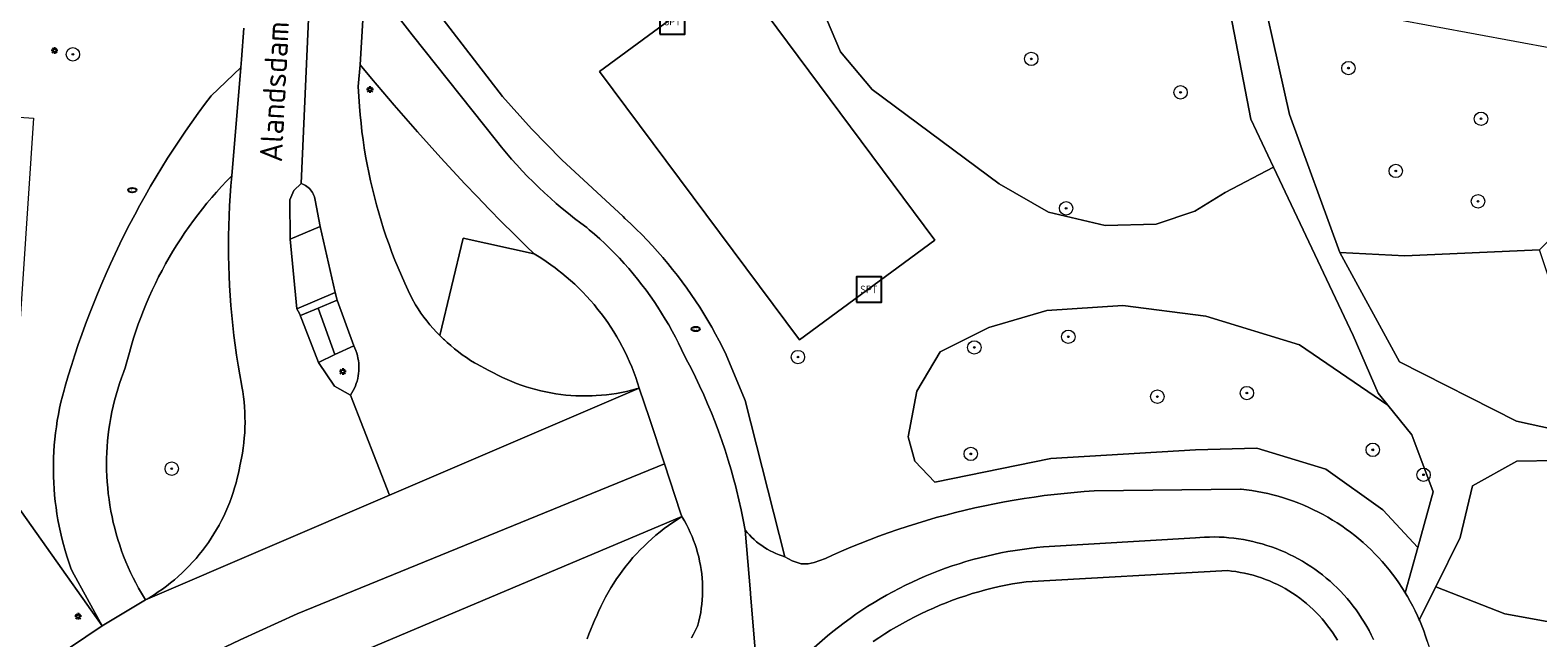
# Model space of a CAD drawing. Header units: metres. Extents: x 152610 to 160096, y 456114 to 462495.
# Tile 629 of 938: x 158822 to 158912, y 460414 to 460450. Entities that reach past the tile are written whole.
import ezdxf
from ezdxf.enums import TextEntityAlignment as Align

# ---------------------------------------------------------------- set-up
doc = ezdxf.new("R2010")
doc.units = ezdxf.units.M
doc.header["$LTSCALE"] = 0.5
doc.layers.get('0').update_dxf_attribs({"linetype": 'CONTINUOUS'})
for name, color, linetype, lineweight in [('B-PV-GR-BEPLANTING_CULTUUR_BOSPLANTSOEN-GV', 251, 'CONTINUOUS', 18), ('B-PV-GR-BOOM-S', 251, 'CONTINUOUS', 25), ('B-PV-IE-MEUBILAIR-S', 251, 'CONTINUOUS', 25), ('B-PV-IE-MEUBILAIR_WEGMEUBILAIR-S', 251, 'CONTINUOUS', 25), ('B-PV-OG-TERREIN_BEGROEID-GV', 251, 'CONTINUOUS', 18), ('B-PV-OG-TOPOGRAFIE-T18', 1, 'CONTINUOUS', 18), ('B-PV-VH-GESLOTENVERHARDING_ASFALT-GV', 251, 'CONTINUOUS', 18), ('B-PV-VH-OPENVERHARDING_BETONSTRAATSTEEN-GV', 251, 'CONTINUOUS', 18), ('B-PV-VH-OPENVERHARDING_STRAATBAKSTEEN-GV', 251, 'CONTINUOUS', 18), ('B-PV-VH-OPENVERHARDING_TEGEL-GV', 251, 'CONTINUOUS', 18)]:
    doc.layers.add(name, color=color, linetype=linetype, lineweight=lineweight)
doc.styles.add('NLCS-ISO', font='NLCS-ISO.ttf')
doc.styles.add('NLCS-ISO-M750-T18', font='NLCS-ISO.ttf', dxfattribs={"height": 1.35})

# ---------------------------------------------------------------- blocks, each defined once
blk = doc.blocks.new('SIE-MEUBILAIR_PAAL_LICHTMAST-SO')
for points in [[(-0.62, 0), (-1, 0)], [(-0.71, 0.71), (-0.44, 0.44)], [(0, 1), (0, 0.62)], [(0.44, 0.44), (0.71, 0.71)], [(1, 0), (0.62, 0)], [(-0.71, -0.71), (-0.44, -0.44)], [(0, -0.62), (0, -1)], [(0.44, -0.44), (0.71, -0.71)]]:
    blk.add_lwpolyline(points)
blk.add_circle((0, 0), 0.5)
blk = doc.blocks.new('SIE-MEUBILAIR_PUT_RIOOLPUT-SO')
blk.add_ellipse((0, 0), major_axis=(1.25, 0), ratio=0.54)
at = {"style": 'NLCS-ISO'}
blk.add_text('ri', height=0.75, dxfattribs=at).set_placement((-0.04, 0.07), align=Align.MIDDLE_CENTER)
blk = doc.blocks.new('SIE-WEG_SPEELTOESTEL-SO')
at = {"flags": 128}
blk.add_lwpolyline([(-3.75, -3.75), (3.75, -3.75), (3.75, 3.75), (-3.75, 3.75)], close=True, dxfattribs=at)
at = {"style": 'NLCS-ISO'}
blk.add_text('SPT', height=2.25, dxfattribs=at).set_placement((0, 0), align=Align.MIDDLE_CENTER)
blk = doc.blocks.new('SGR-BOOM_GBKN-SO')
at = {"linetype": 'ByBlock', "lineweight": 18}
h = blk.add_hatch(color=0, dxfattribs=at)
h.dxf.hatch_style = 1
edge = h.paths.add_edge_path()
edge.add_arc((0, 0), 0.25, 0, 360)
at = {"color": 0, "linetype": 'ByBlock', "lineweight": 18}
for radius in [2, 0.25]:
    blk.add_circle((0, 0), radius, dxfattribs=at)
at = {"color": 0, "linetype": 'ByBlock', "lineweight": 18, "style": 'NLCS-ISO'}
blk.add_attdef('SOORT', (2.5, 0), '', height=1.5, dxfattribs=at)

msp = doc.modelspace()

# ---------------------------------------------------------------- linework, layer by layer
at = {"layer": 'B-PV-GR-BEPLANTING_CULTUUR_BOSPLANTSOEN-GV', "flags": 128}
for points in [[(158893.657, 460469.104), (158892.626, 460475.768), (158870.984, 460465.836), (158869.613, 460465.207), (158868.226, 460464.615), (158868.874, 460460.311), (158869.218, 460456.791), (158868.983, 460454.171), (158869.292, 460451.648), (158870.408, 460449.022), (158872.295, 460446.781), (158879.876, 460441.141), (158882.813, 460439.453), (158886.205, 460438.66), (158889.257, 460438.735), (158891.563, 460439.52), (158893.373, 460440.638), (158896.261, 460442.138), (158894.907, 460445.004), (158892.917, 460455.331), (158893.274, 460462.412), (158893.536, 460465.669)], [(158892.223, 460433.247), (158887.252, 460433.898), (158882.716, 460433.597), (158879.257, 460432.585), (158876.361, 460431.121), (158874.964, 460428.785), (158874.453, 460426.059), (158874.834, 460424.601), (158876.047, 460423.345), (158882.955, 460424.769), (158891.588, 460425.292), (158895.254, 460425.382), (158899.373, 460424.123), (158902.774, 460421.697), (158904.866, 460419.455), (158905.785, 460422.778), (158904.514, 460426.179), (158903.086, 460427.945), (158897.798, 460431.54)], [(158935.705, 460424.296), (158924.985, 460424.853), (158910.785, 460424.617), (158908.125, 460423.135), (158907.403, 460420.048), (158905.938, 460417.121), (158910.065, 460415.495), (158917.092, 460414.237), (158925.237, 460414.376), (158939.309, 460414.113), (158945.797, 460414.728), (158950.785, 460415.536), (158955.551, 460421.214), (158949.317, 460423.957)]]:
    msp.add_lwpolyline(points, close=True, dxfattribs=at)
for points in [[(158894.924, 460455.514), (158897.208, 460445.284), (158900.202, 460437.042), (158904.085, 460436.851), (158912.132, 460437.204), (158917.748, 460442.887), (158925.006, 460442.946), (158932.185, 460441.697), (158941.075, 460441.116), (158953.999, 460437.892), (158959.209, 460430.975), (158961.613, 460431.395), (158964.589, 460432.905), (158967.098, 460434.795), (158969.351, 460437.152), (158971.363, 460439.363), (158972.1, 460440.231), (158972.89, 460445.15), (158977.136, 460468.556)], [(158918.863, 460450.366), (158918.45, 460448.206), (158915.402, 460448.767), (158898.821, 460451.815)]]:
    msp.add_lwpolyline(points, dxfattribs=at)
at = {"layer": 'B-PV-OG-TERREIN_BEGROEID-GV', "flags": 128}
for points in [[(158844.144, 460454.275), (158850.241, 460446.351), (158851.969, 460444.431), (158853.776, 460442.587), (158857.432, 460439.191), (158857.543, 460439.089), (158857.882, 460438.773), (158858.216, 460438.451), (158858.543, 460438.123), (158858.865, 460437.79), (158859.182, 460437.451), (158859.492, 460437.107), (158859.796, 460436.757), (158860.095, 460436.403), (158860.387, 460436.043), (158860.673, 460435.678), (158860.952, 460435.308), (158861.225, 460434.934), (158861.492, 460434.555), (158861.752, 460434.171), (158862.005, 460433.783), (158862.252, 460433.391), (158862.492, 460432.994), (158862.725, 460432.593), (158862.951, 460432.188), (158863.169, 460431.78), (158863.381, 460431.368), (158863.586, 460430.952), (158864.718, 460428.228), (158867.079, 460418.906), (158867.526, 460418.66), (158868.069, 460418.486), (158868.483, 460418.486), (158868.831, 460418.573), (158869.511, 460418.809), (158869.921, 460418.995), (158870.469, 460419.236), (158871.021, 460419.47), (158871.575, 460419.697), (158872.133, 460419.916), (158872.693, 460420.127), (158873.256, 460420.331), (158873.822, 460420.528), (158874.39, 460420.717), (158874.961, 460420.898), (158875.534, 460421.072), (158876.109, 460421.238), (158876.687, 460421.396), (158877.267, 460421.547), (158877.848, 460421.69), (158878.432, 460421.825), (158879.017, 460421.952), (158879.604, 460422.071), (158880.192, 460422.183), (158880.782, 460422.287), (158881.373, 460422.382), (158881.966, 460422.47), (158882.559, 460422.55), (158883.154, 460422.622), (158883.749, 460422.687), (158884.345, 460422.743), (158884.942, 460422.791), (158885.54, 460422.831), (158894.288, 460422.939), (158894.314, 460422.936), (158894.635, 460422.899), (158894.955, 460422.855), (158895.274, 460422.802), (158895.591, 460422.741), (158895.907, 460422.673), (158896.221, 460422.597), (158896.532, 460422.512), (158896.842, 460422.421), (158897.15, 460422.321), (158897.455, 460422.214), (158897.757, 460422.1), (158898.056, 460421.978), (158898.352, 460421.849), (158898.645, 460421.712), (158898.934, 460421.569), (158899.22, 460421.418), (158899.501, 460421.26), (158899.779, 460421.095), (158900.053, 460420.923), (158900.322, 460420.745), (158900.587, 460420.56), (158900.847, 460420.368), (158901.103, 460420.17), (158901.353, 460419.966), (158901.598, 460419.756), (158901.838, 460419.54), (158902.073, 460419.318), (158902.302, 460419.09), (158902.525, 460418.856), (158902.742, 460418.617), (158902.954, 460418.373), (158903.159, 460418.124), (158903.358, 460417.869), (158903.551, 460417.61), (158903.737, 460417.346), (158903.917, 460417.077), (158904.089, 460416.804), (158904.119, 460416.758), (158904.866, 460419.455), (158902.774, 460421.697), (158899.373, 460424.123), (158895.254, 460425.382), (158891.588, 460425.292), (158882.955, 460424.769), (158876.047, 460423.345), (158874.834, 460424.601), (158874.453, 460426.059), (158874.964, 460428.785), (158876.361, 460431.121), (158879.257, 460432.585), (158882.716, 460433.597), (158887.252, 460433.898), (158892.223, 460433.247), (158897.798, 460431.54), (158903.086, 460427.945), (158902.508, 460428.66), (158901.002, 460432.1), (158896.261, 460442.138), (158893.373, 460440.638), (158891.563, 460439.52), (158889.257, 460438.735), (158886.205, 460438.66), (158882.813, 460439.453), (158879.876, 460441.141), (158872.295, 460446.781), (158870.408, 460449.022), (158869.292, 460451.648)], [(158819.666, 460424.171), (158826.33, 460414.78), (158824.542, 460418.044), (158824.474, 460418.227), (158824.35, 460418.578), (158824.234, 460418.932), (158824.125, 460419.288), (158824.024, 460419.647), (158823.93, 460420.007), (158823.845, 460420.37), (158823.767, 460420.734), (158823.697, 460421.1), (158823.635, 460421.468), (158823.581, 460421.836), (158823.534, 460422.206), (158823.496, 460422.576), (158823.466, 460422.948), (158823.443, 460423.319), (158823.429, 460423.692), (158823.422, 460424.064), (158823.424, 460424.437), (158823.433, 460424.809), (158823.451, 460425.181), (158823.477, 460425.553), (158823.51, 460425.924), (158823.552, 460426.294), (158823.601, 460426.663), (158823.659, 460427.032), (158823.724, 460427.398), (158823.797, 460427.764), (158823.878, 460428.127), (158823.966, 460428.489), (158824.063, 460428.849), (158824.128, 460429.076), (158824.312, 460429.699), (158824.504, 460430.321), (158824.703, 460430.939), (158824.91, 460431.556), (158825.125, 460432.169), (158825.347, 460432.78), (158825.577, 460433.388), (158825.814, 460433.994), (158826.058, 460434.596), (158826.31, 460435.195), (158826.569, 460435.791), (158826.836, 460436.385), (158827.11, 460436.974), (158827.391, 460437.56), (158827.679, 460438.143), (158827.975, 460438.722), (158828.277, 460439.297), (158828.587, 460439.869), (158828.903, 460440.437), (158829.227, 460441.001), (158829.557, 460441.56), (158829.895, 460442.116), (158830.239, 460442.668), (158830.59, 460443.215), (158830.947, 460443.758), (158831.312, 460444.296), (158831.682, 460444.83), (158832.06, 460445.359), (158832.444, 460445.884), (158832.834, 460446.404), (158834.61, 460448.08), (158834.66, 460448.57), (158834.8, 460450.43)], [(158815.592, 460445.526), (158822.23, 460445.07), (158821.29, 460430.7)], [(158821.588, 460411.585), (158826.33, 460414.78), (158819.666, 460424.171)], [(158861.506, 460414.066), (158861.635, 460414.294), (158861.756, 460414.525), (158861.871, 460414.761), (158861.898, 460414.818), (158861.96, 460415.068), (158862.015, 460415.32), (158862.061, 460415.573), (158862.1, 460415.828), (158862.13, 460416.084), (158862.153, 460416.34), (158862.168, 460416.597), (158862.175, 460416.855), (158862.174, 460417.113), (158862.164, 460417.37), (158862.147, 460417.627), (158862.122, 460417.883), (158862.089, 460418.139), (158862.048, 460418.393), (158861.999, 460418.646), (158861.942, 460418.897), (158861.878, 460419.147), (158861.806, 460419.394), (158861.726, 460419.639), (158861.638, 460419.881), (158861.543, 460420.121), (158861.441, 460420.357), (158861.332, 460420.59), (158861.215, 460420.82), (158861.091, 460421.046), (158860.96, 460421.268), (158860.939, 460421.302), (158860.669, 460421.133), (158860.403, 460420.956), (158860.142, 460420.774), (158859.886, 460420.584), (158859.634, 460420.389), (158859.387, 460420.187), (158859.146, 460419.979), (158858.909, 460419.765), (158858.679, 460419.545), (158858.453, 460419.319), (158858.234, 460419.088), (158858.02, 460418.852), (158857.813, 460418.61), (158857.611, 460418.363), (158857.416, 460418.111), (158857.227, 460417.854), (158857.045, 460417.592), (158856.869, 460417.326), (158856.7, 460417.056), (158856.538, 460416.782), (158856.383, 460416.503), (158856.235, 460416.221), (158856.094, 460415.935), (158855.96, 460415.646), (158855.833, 460415.353), (158855.769, 460415.196), (158855.38, 460414.28), (158855.282, 460414.004)], [(158900.067, 460413.933), (158899.931, 460414.155), (158899.789, 460414.373), (158899.64, 460414.587), (158899.485, 460414.796), (158899.323, 460415), (158899.155, 460415.199), (158898.982, 460415.393), (158898.802, 460415.581), (158898.616, 460415.764), (158898.425, 460415.941), (158898.229, 460416.112), (158898.027, 460416.277), (158897.821, 460416.436), (158897.609, 460416.588), (158897.394, 460416.734), (158897.173, 460416.873), (158896.949, 460417.005), (158896.721, 460417.13), (158896.489, 460417.248), (158896.253, 460417.359), (158896.014, 460417.463), (158895.772, 460417.559), (158895.527, 460417.648), (158895.28, 460417.729), (158895.03, 460417.803), (158894.778, 460417.869), (158894.524, 460417.927), (158894.269, 460417.977), (158894.012, 460418.02), (158893.754, 460418.054), (158893.526, 460418.078), (158881.49, 460417.419), (158881.082, 460417.357), (158880.676, 460417.288), (158880.271, 460417.21), (158879.868, 460417.125), (158879.466, 460417.032), (158879.066, 460416.931), (158878.669, 460416.823), (158878.273, 460416.707), (158877.88, 460416.583), (158877.489, 460416.451), (158877.101, 460416.312), (158876.716, 460416.166), (158876.334, 460416.012), (158875.954, 460415.85), (158875.578, 460415.682), (158875.205, 460415.506), (158874.836, 460415.322), (158874.47, 460415.132), (158874.108, 460414.935), (158873.75, 460414.73), (158873.396, 460414.519), (158873.047, 460414.301), (158872.701, 460414.076), (158872.36, 460413.845)], [(158917.092, 460414.237), (158910.065, 460415.495), (158905.938, 460417.121), (158904.952, 460415.149), (158904.981, 460415.085), (158905.104, 460414.786), (158905.22, 460414.485), (158905.328, 460414.18), (158905.429, 460413.874), (158905.522, 460413.564), (158905.607, 460413.253), (158905.685, 460412.939), (158905.758, 460412.606), (158905.873, 460411.974), (158909.979, 460412.756), (158910.623, 460412.545), (158910.997, 460412.44), (158911.328, 460412.297), (158913.13, 460410.81)]]:
    msp.add_lwpolyline(points, dxfattribs=at)
for points in [[(158856.027, 460447.839), (158864.11, 460453.806), (158876.043, 460437.79), (158867.954, 460431.852)], [(158841.74, 460448.242), (158841.61, 460446.95), (158841.699, 460445.75), (158841.74, 460445.255), (158841.788, 460444.761), (158841.845, 460444.268), (158841.91, 460443.776), (158841.982, 460443.285), (158842.063, 460442.795), (158842.151, 460442.307), (158842.247, 460441.82), (158842.351, 460441.334), (158842.463, 460440.851), (158842.582, 460440.369), (158842.71, 460439.889), (158842.845, 460439.411), (158842.987, 460438.936), (158843.138, 460438.463), (158843.296, 460437.992), (158843.461, 460437.524), (158843.634, 460437.059), (158843.815, 460436.597), (158844.003, 460436.137), (158844.198, 460435.681), (158844.401, 460435.228), (158844.611, 460434.778), (158844.828, 460434.332), (158845.031, 460433.93), (158845.192, 460433.684), (158845.359, 460433.442), (158845.533, 460433.205), (158845.713, 460432.973), (158845.899, 460432.746), (158846.092, 460432.523), (158846.29, 460432.307), (158846.495, 460432.095), (158847.882, 460437.913), (158852.13, 460436.965), (158852.098, 460436.984), (158851.668, 460437.404), (158850.921, 460438.143), (158850.18, 460438.887), (158849.444, 460439.636), (158848.714, 460440.392), (158847.99, 460441.153), (158847.272, 460441.919), (158846.56, 460442.691), (158845.853, 460443.468), (158845.152, 460444.251), (158844.458, 460445.038), (158843.769, 460445.832), (158843.087, 460446.63), (158842.41, 460447.433)], [(158834.014, 460441.027), (158834.066, 460441.621), (158833.76, 460441.306), (158833.459, 460440.986), (158833.164, 460440.66), (158832.876, 460440.328), (158832.593, 460439.992), (158832.317, 460439.651), (158832.046, 460439.304), (158831.782, 460438.953), (158831.525, 460438.597), (158831.274, 460438.236), (158831.03, 460437.871), (158830.792, 460437.501), (158830.562, 460437.127), (158830.338, 460436.749), (158830.12, 460436.367), (158829.911, 460435.981), (158829.707, 460435.592), (158829.512, 460435.198), (158829.323, 460434.802), (158829.141, 460434.402), (158828.967, 460433.998), (158828.801, 460433.592), (158828.641, 460433.182), (158828.49, 460432.77), (158828.345, 460432.355), (158828.209, 460431.937), (158828.08, 460431.517), (158827.958, 460431.095), (158827.844, 460430.671), (158827.738, 460430.244), (158827.735, 460430.23), (158827.606, 460429.904), (158827.485, 460429.575), (158827.372, 460429.244), (158827.266, 460428.91), (158827.168, 460428.573), (158827.077, 460428.235), (158826.994, 460427.894), (158826.919, 460427.552), (158826.852, 460427.208), (158826.793, 460426.863), (158826.742, 460426.516), (158826.698, 460426.168), (158826.662, 460425.82), (158826.635, 460425.47), (158826.615, 460425.12), (158826.604, 460424.77), (158826.6, 460424.42), (158826.604, 460424.069), (158826.617, 460423.719), (158826.637, 460423.37), (158826.666, 460423.02), (158826.702, 460422.672), (158826.746, 460422.324), (158826.799, 460421.977), (158826.859, 460421.632), (158826.927, 460421.288), (158827.002, 460420.946), (158827.086, 460420.606), (158827.177, 460420.268), (158827.276, 460419.932), (158827.383, 460419.598), (158827.497, 460419.267), (158827.619, 460418.938), (158827.748, 460418.612), (158827.885, 460418.29), (158828.029, 460417.97), (158828.18, 460417.654), (158828.339, 460417.342), (158828.504, 460417.033), (158828.677, 460416.728), (158828.856, 460416.427), (158828.914, 460416.333), (158829.175, 460416.485), (158829.432, 460416.644), (158829.685, 460416.81), (158829.933, 460416.982), (158830.177, 460417.161), (158830.416, 460417.346), (158830.65, 460417.537), (158830.878, 460417.735), (158831.102, 460417.938), (158831.32, 460418.148), (158831.532, 460418.363), (158831.738, 460418.584), (158831.939, 460418.81), (158832.134, 460419.041), (158832.322, 460419.277), (158832.504, 460419.519), (158832.68, 460419.764), (158832.849, 460420.015), (158833.011, 460420.27), (158833.167, 460420.529), (158833.315, 460420.792), (158833.457, 460421.059), (158833.591, 460421.33), (158833.719, 460421.604), (158833.839, 460421.881), (158833.951, 460422.162), (158834.057, 460422.445), (158834.154, 460422.731), (158834.244, 460423.02), (158834.327, 460423.31), (158834.401, 460423.603), (158834.468, 460423.898), (158834.527, 460424.194), (158834.552, 460424.334), (158834.654, 460424.783), (158834.708, 460425.085), (158834.753, 460425.389), (158834.791, 460425.694), (158834.821, 460425.999), (158834.843, 460426.306), (158834.857, 460426.612), (158834.863, 460426.919), (158834.861, 460427.226), (158834.851, 460427.533), (158834.832, 460427.84), (158834.806, 460428.146), (158834.773, 460428.451), (158834.731, 460428.755), (158834.681, 460429.058), (158834.656, 460429.192), (158834.553, 460429.753), (158834.453, 460430.34), (158834.361, 460430.929), (158834.277, 460431.518), (158834.201, 460432.109), (158834.132, 460432.701), (158834.072, 460433.293), (158834.02, 460433.887), (158833.975, 460434.481), (158833.939, 460435.076), (158833.91, 460435.67), (158833.89, 460436.266), (158833.878, 460436.861), (158833.873, 460437.457), (158833.877, 460438.053), (158833.888, 460438.648), (158833.908, 460439.244), (158833.935, 460439.839), (158833.971, 460440.433)], [(158915.695, 460426.475), (158912.132, 460437.204), (158904.085, 460436.851), (158900.202, 460437.042), (158903.78, 460430.526), (158910.766, 460426.986), (158913.02, 460426.486)]]:
    msp.add_lwpolyline(points, close=True, dxfattribs=at)
at = {"layer": 'B-PV-VH-GESLOTENVERHARDING_ASFALT-GV', "flags": 128}
for points in [[(158834.8, 460450.43), (158834.66, 460448.57), (158834.61, 460448.08), (158834.066, 460441.621), (158834.014, 460441.027), (158833.971, 460440.433), (158833.935, 460439.839), (158833.908, 460439.244), (158833.888, 460438.648), (158833.877, 460438.053), (158833.873, 460437.457), (158833.878, 460436.861), (158833.89, 460436.266), (158833.91, 460435.67), (158833.939, 460435.076), (158833.975, 460434.481), (158834.02, 460433.887), (158834.072, 460433.293), (158834.132, 460432.701), (158834.201, 460432.109), (158834.277, 460431.518), (158834.361, 460430.929), (158834.453, 460430.34), (158834.553, 460429.753), (158834.656, 460429.192), (158834.681, 460429.058), (158834.731, 460428.755), (158834.773, 460428.451), (158834.806, 460428.146), (158834.832, 460427.84), (158834.851, 460427.533), (158834.861, 460427.226), (158834.863, 460426.919), (158834.857, 460426.612), (158834.843, 460426.306), (158834.821, 460425.999), (158834.791, 460425.694), (158834.753, 460425.389), (158834.708, 460425.085), (158834.654, 460424.783), (158834.552, 460424.334), (158834.527, 460424.194), (158834.468, 460423.898), (158834.401, 460423.603), (158834.327, 460423.31), (158834.244, 460423.02), (158834.154, 460422.731), (158834.057, 460422.445), (158833.951, 460422.162), (158833.839, 460421.881), (158833.719, 460421.604), (158833.591, 460421.33), (158833.457, 460421.059), (158833.315, 460420.792), (158833.167, 460420.529), (158833.011, 460420.27), (158832.849, 460420.015), (158832.68, 460419.764), (158832.504, 460419.519), (158832.322, 460419.277), (158832.134, 460419.041), (158831.939, 460418.81), (158831.738, 460418.584), (158831.532, 460418.363), (158831.32, 460418.148), (158831.102, 460417.938), (158830.878, 460417.735), (158830.65, 460417.537), (158830.416, 460417.346), (158830.177, 460417.161), (158829.933, 460416.982), (158829.685, 460416.81), (158829.432, 460416.644), (158829.175, 460416.485), (158828.914, 460416.333), (158843.481, 460422.571), (158841.166, 460428.552), (158840.2, 460429.08), (158839.24, 460430.5), (158838.116, 460433.408), (158837.95, 460433.69), (158837.55, 460437.85), (158837.53, 460440.198), (158837.779, 460440.75), (158838.219, 460441.165), (158839.091, 460460.799)], [(158839.091, 460460.799), (158838.219, 460441.165), (158838.306, 460441.134), (158838.395, 460441.093), (158838.48, 460441.046), (158838.561, 460440.992), (158838.637, 460440.931), (158838.709, 460440.865), (158838.774, 460440.792), (158838.833, 460440.715), (158838.886, 460440.633), (158838.932, 460440.547), (158838.971, 460440.457), (158839.002, 460440.365), (158839.025, 460440.27), (158839.041, 460440.174), (158839.35, 460438.61), (158840.25, 460434.67), (158840.37, 460434.21), (158841.35, 460431.486), (158841.359, 460431.49), (158841.361, 460431.485), (158841.425, 460431.345), (158841.481, 460431.202), (158841.53, 460431.056), (158841.572, 460430.908), (158841.605, 460430.758), (158841.631, 460430.606), (158841.648, 460430.454), (158841.658, 460430.3), (158841.66, 460430.146), (158841.654, 460429.993), (158841.64, 460429.84), (158841.617, 460429.687), (158841.587, 460429.536), (158841.55, 460429.387), (158841.504, 460429.24), (158841.451, 460429.096), (158841.391, 460428.955), (158841.323, 460428.817), (158841.248, 460428.682), (158841.166, 460428.552), (158843.481, 460422.571), (158858.399, 460428.964), (158858.219, 460428.913), (158857.925, 460428.835), (158857.63, 460428.766), (158857.333, 460428.705), (158857.034, 460428.651), (158856.735, 460428.605), (158856.434, 460428.568), (158856.132, 460428.538), (158855.83, 460428.516), (158855.582, 460428.505), (158855.527, 460428.502), (158855.223, 460428.496), (158854.92, 460428.498), (158854.617, 460428.508), (158854.314, 460428.526), (158854.012, 460428.552), (158853.71, 460428.586), (158853.41, 460428.628), (158853.111, 460428.678), (158852.813, 460428.736), (158852.517, 460428.802), (158852.223, 460428.875), (158851.931, 460428.956), (158851.641, 460429.045), (158851.353, 460429.141), (158851.068, 460429.245), (158850.786, 460429.357), (158850.507, 460429.475), (158850.231, 460429.602), (158849.959, 460429.735), (158849.69, 460429.875), (158849.425, 460430.023), (158848.67, 460430.405), (158848.57, 460430.465), (158848.32, 460430.62), (158848.075, 460430.782), (158847.834, 460430.951), (158847.598, 460431.126), (158847.367, 460431.308), (158847.141, 460431.496), (158846.92, 460431.69), (158846.76, 460431.838), (158846.705, 460431.89), (158846.495, 460432.095), (158846.29, 460432.307), (158846.092, 460432.523), (158845.899, 460432.746), (158845.713, 460432.973), (158845.533, 460433.205), (158845.359, 460433.442), (158845.192, 460433.684), (158845.031, 460433.93), (158844.828, 460434.332), (158844.611, 460434.778), (158844.401, 460435.228), (158844.198, 460435.681), (158844.003, 460436.137), (158843.815, 460436.597), (158843.634, 460437.059), (158843.461, 460437.524), (158843.296, 460437.992), (158843.138, 460438.463), (158842.987, 460438.936), (158842.845, 460439.411), (158842.71, 460439.889), (158842.582, 460440.369), (158842.463, 460440.851), (158842.351, 460441.334), (158842.247, 460441.82), (158842.151, 460442.307), (158842.063, 460442.795), (158841.982, 460443.285), (158841.91, 460443.776), (158841.845, 460444.268), (158841.788, 460444.761), (158841.74, 460445.255), (158841.699, 460445.75), (158841.61, 460446.95), (158841.74, 460448.242), (158842.061, 460453.626)], [(158842.061, 460453.626), (158841.74, 460448.242), (158842.41, 460447.433), (158843.087, 460446.63), (158843.769, 460445.832), (158844.458, 460445.038), (158845.152, 460444.251), (158845.853, 460443.468), (158846.56, 460442.691), (158847.272, 460441.919), (158847.99, 460441.153), (158848.714, 460440.392), (158849.444, 460439.636), (158850.18, 460438.887), (158850.921, 460438.143), (158851.668, 460437.404), (158852.098, 460436.984), (158852.13, 460436.965), (158852.416, 460436.79), (158852.698, 460436.609), (158852.976, 460436.42), (158853.249, 460436.225), (158853.352, 460436.148), (158853.517, 460436.024), (158853.781, 460435.816), (158854.039, 460435.602), (158854.292, 460435.382), (158854.54, 460435.156), (158854.782, 460434.924), (158855.019, 460434.687), (158855.251, 460434.444), (158855.476, 460434.195), (158855.695, 460433.941), (158855.908, 460433.682), (158856.115, 460433.418), (158856.316, 460433.149), (158856.51, 460432.875), (158856.697, 460432.597), (158856.878, 460432.315), (158857.052, 460432.028), (158857.219, 460431.737), (158857.379, 460431.442), (158857.395, 460431.412), (158857.532, 460431.144), (158857.678, 460430.842), (158857.817, 460430.536), (158857.948, 460430.227), (158858.072, 460429.916), (158858.189, 460429.601), (158858.298, 460429.284), (158858.399, 460428.964), (158858.998, 460427.156), (158859.899, 460424.439), (158860.862, 460421.534), (158860.939, 460421.302), (158860.96, 460421.268), (158861.091, 460421.046), (158861.215, 460420.82), (158861.332, 460420.59), (158861.441, 460420.357), (158861.543, 460420.121), (158861.638, 460419.881), (158861.726, 460419.639), (158861.806, 460419.394), (158861.878, 460419.147), (158861.942, 460418.897), (158861.999, 460418.646), (158862.048, 460418.393), (158862.089, 460418.139), (158862.122, 460417.883), (158862.147, 460417.627), (158862.164, 460417.37), (158862.174, 460417.113), (158862.175, 460416.855), (158862.168, 460416.597), (158862.153, 460416.34), (158862.13, 460416.084), (158862.1, 460415.828), (158862.061, 460415.573), (158862.015, 460415.32), (158861.96, 460415.068), (158861.898, 460414.818), (158861.871, 460414.761), (158861.756, 460414.525), (158861.635, 460414.294), (158861.506, 460414.066)], [(158865.594, 460410.003), (158865.032, 460416.689), (158865.026, 460416.756), (158864.712, 460420.501), (158864.6, 460421.104), (158864.477, 460421.706), (158864.343, 460422.304), (158864.199, 460422.901), (158864.13, 460423.165), (158864.044, 460423.495), (158863.879, 460424.086), (158863.703, 460424.674), (158863.517, 460425.259), (158863.321, 460425.84), (158863.124, 460426.391), (158862.918, 460426.939), (158862.702, 460427.484), (158862.477, 460428.024), (158862.243, 460428.561), (158862, 460429.094), (158861.748, 460429.623), (158861.487, 460430.147), (158861.295, 460430.519), (158861.098, 460430.889), (158860.924, 460431.264), (158860.743, 460431.636), (158860.555, 460432.004), (158860.359, 460432.368), (158860.157, 460432.729), (158859.948, 460433.085), (158859.732, 460433.437), (158859.509, 460433.786), (158859.279, 460434.129), (158859.043, 460434.469), (158858.8, 460434.803), (158858.551, 460435.133), (158858.295, 460435.458), (158858.034, 460435.778), (158857.766, 460436.093), (158857.492, 460436.402), (158857.212, 460436.707), (158856.926, 460437.005), (158856.635, 460437.299), (158856.337, 460437.586), (158856.035, 460437.868), (158855.727, 460438.144), (158855.414, 460438.413), (158855.261, 460438.541), (158854.907, 460438.802), (158854.534, 460439.088), (158854.165, 460439.379), (158853.802, 460439.677), (158853.444, 460439.981), (158853.091, 460440.291), (158852.743, 460440.607), (158852.4, 460440.929), (158852.064, 460441.257), (158851.733, 460441.59), (158851.407, 460441.929), (158851.087, 460442.273), (158850.774, 460442.623), (158850.466, 460442.978), (158850.164, 460443.339), (158849.869, 460443.704), (158844.83, 460450.04), (158843.73, 460451.464)], [(158821.203, 460407.174), (158824.501, 460408.951), (158827.827, 460410.672), (158831.183, 460412.337), (158834.566, 460413.946), (158837.975, 460415.497), (158859.899, 460424.439), (158858.998, 460427.156), (158858.399, 460428.964), (158843.481, 460422.571), (158828.914, 460416.333), (158826.33, 460414.78), (158821.588, 460411.585)], [(158821.79, 460402.88), (158825.26, 460405.33), (158829.93, 460408.22), (158845.998, 460414.999), (158860.939, 460421.302), (158860.862, 460421.534), (158859.899, 460424.439), (158837.975, 460415.497), (158834.566, 460413.946), (158831.183, 460412.337), (158827.827, 460410.672), (158824.501, 460408.951), (158821.203, 460407.174)], [(158905.429, 460413.874), (158905.328, 460414.18), (158905.22, 460414.485), (158905.104, 460414.786), (158904.981, 460415.085), (158904.952, 460415.149), (158904.85, 460415.38), (158904.712, 460415.673), (158904.567, 460415.961), (158904.415, 460416.246), (158904.256, 460416.527), (158904.119, 460416.758), (158904.089, 460416.804), (158903.917, 460417.077), (158903.737, 460417.346), (158903.551, 460417.61), (158903.358, 460417.869), (158903.159, 460418.124), (158902.954, 460418.373), (158902.742, 460418.617), (158902.525, 460418.856), (158902.302, 460419.09), (158902.073, 460419.318), (158901.838, 460419.54), (158901.598, 460419.756), (158901.353, 460419.966), (158901.103, 460420.17), (158900.847, 460420.368), (158900.587, 460420.56), (158900.322, 460420.745), (158900.053, 460420.923), (158899.779, 460421.095), (158899.501, 460421.26), (158899.22, 460421.418), (158898.934, 460421.569), (158898.645, 460421.712), (158898.352, 460421.849), (158898.056, 460421.978), (158897.757, 460422.1), (158897.455, 460422.214), (158897.15, 460422.321), (158896.842, 460422.421), (158896.532, 460422.512), (158896.221, 460422.597), (158895.907, 460422.673), (158895.591, 460422.741), (158895.274, 460422.802), (158894.955, 460422.855), (158894.635, 460422.899), (158894.314, 460422.936), (158894.288, 460422.939), (158885.54, 460422.831), (158884.942, 460422.791), (158884.345, 460422.743), (158883.749, 460422.687), (158883.154, 460422.622), (158882.559, 460422.55), (158881.966, 460422.47), (158881.373, 460422.382), (158880.782, 460422.287), (158880.192, 460422.183), (158879.604, 460422.071), (158879.017, 460421.952), (158878.432, 460421.825), (158877.848, 460421.69), (158877.267, 460421.547), (158876.687, 460421.396), (158876.109, 460421.238), (158875.534, 460421.072), (158874.961, 460420.898), (158874.39, 460420.717), (158873.822, 460420.528), (158873.256, 460420.331), (158872.693, 460420.127), (158872.133, 460419.916), (158871.575, 460419.697), (158871.021, 460419.47), (158870.469, 460419.236), (158869.921, 460418.995), (158869.511, 460418.809), (158868.831, 460418.573), (158868.483, 460418.486), (158868.069, 460418.486), (158867.526, 460418.66), (158867.079, 460418.906), (158866.92, 460418.956), (158866.736, 460419.022), (158866.555, 460419.095), (158866.378, 460419.176), (158866.203, 460419.264), (158866.033, 460419.359), (158865.867, 460419.461), (158865.704, 460419.569), (158865.547, 460419.684), (158865.394, 460419.806), (158865.247, 460419.933), (158865.104, 460420.067), (158864.968, 460420.206), (158864.837, 460420.351), (158864.712, 460420.501), (158865.026, 460416.756), (158865.032, 460416.689), (158865.594, 460410.003)], [(158855.282, 460414.004), (158855.38, 460414.28), (158855.769, 460415.196), (158855.833, 460415.353), (158855.96, 460415.646), (158856.094, 460415.935), (158856.235, 460416.221), (158856.383, 460416.503), (158856.538, 460416.782), (158856.7, 460417.056), (158856.869, 460417.326), (158857.045, 460417.592), (158857.227, 460417.854), (158857.416, 460418.111), (158857.611, 460418.363), (158857.813, 460418.61), (158858.02, 460418.852), (158858.234, 460419.088), (158858.453, 460419.319), (158858.679, 460419.545), (158858.909, 460419.765), (158859.146, 460419.979), (158859.387, 460420.187), (158859.634, 460420.389), (158859.886, 460420.584), (158860.142, 460420.774), (158860.403, 460420.956), (158860.669, 460421.133), (158860.939, 460421.302), (158845.998, 460414.999), (158829.93, 460408.22)], [(158867.272, 460412.113), (158869.637, 460414.183), (158869.955, 460414.444), (158870.292, 460414.712), (158870.633, 460414.972), (158870.98, 460415.226), (158871.331, 460415.474), (158871.687, 460415.715), (158872.047, 460415.95), (158872.411, 460416.177), (158872.78, 460416.398), (158873.153, 460416.613), (158873.529, 460416.819), (158873.91, 460417.02), (158874.294, 460417.212), (158874.681, 460417.398), (158875.072, 460417.577), (158875.466, 460417.748), (158875.864, 460417.912), (158876.264, 460418.068), (158876.667, 460418.217), (158877.073, 460418.358), (158877.481, 460418.492), (158877.892, 460418.618), (158878.306, 460418.737), (158878.721, 460418.847), (158879.138, 460418.95), (158879.557, 460419.046), (158879.978, 460419.133), (158880.4, 460419.213), (158880.824, 460419.284), (158881.249, 460419.348), (158881.675, 460419.404), (158882.102, 460419.452), (158882.53, 460419.492), (158891.602, 460420.035), (158891.848, 460420.056), (158892.138, 460420.074), (158892.428, 460420.084), (158892.719, 460420.086), (158893.009, 460420.08), (158893.299, 460420.066), (158893.589, 460420.044), (158893.878, 460420.014), (158894.166, 460419.977), (158894.453, 460419.931), (158894.738, 460419.877), (158895.022, 460419.815), (158895.304, 460419.746), (158895.585, 460419.669), (158895.863, 460419.584), (158896.138, 460419.492), (158896.411, 460419.392), (158896.681, 460419.284), (158896.948, 460419.17), (158897.211, 460419.047), (158897.471, 460418.918), (158897.728, 460418.782), (158897.981, 460418.638), (158898.229, 460418.488), (158898.474, 460418.331), (158898.714, 460418.167), (158898.949, 460417.997), (158899.179, 460417.82), (158899.405, 460417.637), (158899.626, 460417.448), (158899.841, 460417.253), (158900.051, 460417.051), (158900.255, 460416.845), (158900.453, 460416.632), (158900.646, 460416.415), (158900.832, 460416.192), (158901.012, 460415.964), (158901.186, 460415.731), (158901.353, 460415.494), (158901.514, 460415.252), (158901.668, 460415.005), (158901.815, 460414.755), (158901.955, 460414.5), (158902.089, 460414.242), (158902.215, 460413.98)]]:
    msp.add_lwpolyline(points, dxfattribs=at)
for points in [[(158876.043, 460437.79), (158864.11, 460453.806), (158856.027, 460447.839), (158867.954, 460431.852)], [(158834.066, 460441.621), (158834.61, 460448.08), (158832.834, 460446.404), (158832.444, 460445.884), (158832.06, 460445.359), (158831.682, 460444.83), (158831.312, 460444.296), (158830.947, 460443.758), (158830.59, 460443.215), (158830.239, 460442.668), (158829.895, 460442.116), (158829.557, 460441.56), (158829.227, 460441.001), (158828.903, 460440.437), (158828.587, 460439.869), (158828.277, 460439.297), (158827.975, 460438.722), (158827.679, 460438.143), (158827.391, 460437.56), (158827.11, 460436.974), (158826.836, 460436.385), (158826.569, 460435.791), (158826.31, 460435.195), (158826.058, 460434.596), (158825.814, 460433.994), (158825.577, 460433.388), (158825.347, 460432.78), (158825.125, 460432.169), (158824.91, 460431.556), (158824.703, 460430.939), (158824.504, 460430.321), (158824.312, 460429.699), (158824.128, 460429.076), (158824.063, 460428.849), (158823.966, 460428.489), (158823.878, 460428.127), (158823.797, 460427.764), (158823.724, 460427.398), (158823.659, 460427.032), (158823.601, 460426.663), (158823.552, 460426.294), (158823.51, 460425.924), (158823.477, 460425.553), (158823.451, 460425.181), (158823.433, 460424.809), (158823.424, 460424.437), (158823.422, 460424.064), (158823.429, 460423.692), (158823.443, 460423.319), (158823.466, 460422.948), (158823.496, 460422.576), (158823.534, 460422.206), (158823.581, 460421.836), (158823.635, 460421.468), (158823.697, 460421.1), (158823.767, 460420.734), (158823.845, 460420.37), (158823.93, 460420.007), (158824.024, 460419.647), (158824.125, 460419.288), (158824.234, 460418.932), (158824.35, 460418.578), (158824.474, 460418.227), (158824.542, 460418.044), (158826.33, 460414.78), (158828.914, 460416.333), (158828.856, 460416.427), (158828.677, 460416.728), (158828.504, 460417.033), (158828.339, 460417.342), (158828.18, 460417.654), (158828.029, 460417.97), (158827.885, 460418.29), (158827.748, 460418.612), (158827.619, 460418.938), (158827.497, 460419.267), (158827.383, 460419.598), (158827.276, 460419.932), (158827.177, 460420.268), (158827.086, 460420.606), (158827.002, 460420.946), (158826.927, 460421.288), (158826.859, 460421.632), (158826.799, 460421.977), (158826.746, 460422.324), (158826.702, 460422.672), (158826.666, 460423.02), (158826.637, 460423.37), (158826.617, 460423.719), (158826.604, 460424.069), (158826.6, 460424.42), (158826.604, 460424.77), (158826.615, 460425.12), (158826.635, 460425.47), (158826.662, 460425.82), (158826.698, 460426.168), (158826.742, 460426.516), (158826.793, 460426.863), (158826.852, 460427.208), (158826.919, 460427.552), (158826.994, 460427.894), (158827.077, 460428.235), (158827.168, 460428.573), (158827.266, 460428.91), (158827.372, 460429.244), (158827.485, 460429.575), (158827.606, 460429.904), (158827.735, 460430.23), (158827.738, 460430.244), (158827.844, 460430.671), (158827.958, 460431.095), (158828.08, 460431.517), (158828.209, 460431.937), (158828.345, 460432.355), (158828.49, 460432.77), (158828.641, 460433.182), (158828.801, 460433.592), (158828.967, 460433.998), (158829.141, 460434.402), (158829.323, 460434.802), (158829.512, 460435.198), (158829.707, 460435.592), (158829.911, 460435.981), (158830.12, 460436.367), (158830.338, 460436.749), (158830.562, 460437.127), (158830.792, 460437.501), (158831.03, 460437.871), (158831.274, 460438.236), (158831.525, 460438.597), (158831.782, 460438.953), (158832.046, 460439.304), (158832.317, 460439.651), (158832.593, 460439.992), (158832.876, 460440.328), (158833.164, 460440.66), (158833.459, 460440.986), (158833.76, 460441.306)]]:
    msp.add_lwpolyline(points, close=True, dxfattribs=at)
at = {"layer": 'B-PV-VH-OPENVERHARDING_BETONSTRAATSTEEN-GV', "flags": 128}
for points in [[(158838.306, 460441.134), (158838.219, 460441.165), (158837.779, 460440.75), (158837.53, 460440.198), (158837.55, 460437.85), (158839.35, 460438.61), (158839.041, 460440.174), (158839.025, 460440.27), (158839.002, 460440.365), (158838.971, 460440.457), (158838.932, 460440.547), (158838.886, 460440.633), (158838.833, 460440.715), (158838.774, 460440.792), (158838.709, 460440.865), (158838.637, 460440.931), (158838.561, 460440.992), (158838.48, 460441.046), (158838.395, 460441.093)], [(158840.25, 460434.67), (158839.35, 460438.61), (158837.55, 460437.85), (158837.95, 460433.69)], [(158840.37, 460434.21), (158840.25, 460434.67), (158837.95, 460433.69), (158838.116, 460433.408), (158838.18, 460433.3), (158839.222, 460433.733)], [(158841.35, 460431.486), (158840.37, 460434.21), (158839.222, 460433.733), (158840.224, 460430.959)], [(158840.224, 460430.959), (158839.222, 460433.733), (158838.18, 460433.3), (158838.116, 460433.408), (158839.24, 460430.5)], [(158841.361, 460431.485), (158841.359, 460431.49), (158841.35, 460431.486), (158840.224, 460430.959), (158839.24, 460430.5), (158840.2, 460429.08), (158841.166, 460428.552), (158841.248, 460428.682), (158841.323, 460428.817), (158841.391, 460428.955), (158841.451, 460429.096), (158841.504, 460429.24), (158841.55, 460429.387), (158841.587, 460429.536), (158841.617, 460429.687), (158841.64, 460429.84), (158841.654, 460429.993), (158841.66, 460430.146), (158841.658, 460430.3), (158841.648, 460430.454), (158841.631, 460430.606), (158841.605, 460430.758), (158841.572, 460430.908), (158841.53, 460431.056), (158841.481, 460431.202), (158841.425, 460431.345)]]:
    msp.add_lwpolyline(points, close=True, dxfattribs=at)
at = {"layer": 'B-PV-VH-OPENVERHARDING_STRAATBAKSTEEN-GV', "flags": 128}
for points in [[(158977.136, 460468.556), (158972.89, 460445.15), (158972.1, 460440.231), (158971.861, 460438.743), (158970.35, 460434.302), (158961.857, 460426.422), (158957.451, 460422.565), (158957.062, 460422.356), (158956.724, 460422.382), (158952.953, 460424.598), (158949.77, 460425.532), (158937.745, 460425.822), (158925.003, 460426.425), (158913.02, 460426.486), (158910.766, 460426.986), (158903.78, 460430.526), (158900.202, 460437.042), (158897.208, 460445.284), (158894.924, 460455.514)], [(158892.917, 460455.331), (158894.907, 460445.004), (158896.261, 460442.138), (158901.002, 460432.1), (158902.508, 460428.66), (158903.086, 460427.945), (158904.514, 460426.179), (158905.785, 460422.778), (158904.866, 460419.455), (158904.119, 460416.758), (158904.256, 460416.527), (158904.415, 460416.246), (158904.567, 460415.961), (158904.712, 460415.673), (158904.85, 460415.38), (158904.952, 460415.149), (158905.938, 460417.121), (158907.403, 460420.048), (158908.125, 460423.135), (158910.785, 460424.617), (158924.985, 460424.853)]]:
    msp.add_lwpolyline(points, dxfattribs=at)
at = {"layer": 'B-PV-VH-OPENVERHARDING_TEGEL-GV', "flags": 128}
for points in [[(158843.73, 460451.464), (158844.83, 460450.04), (158849.869, 460443.704), (158850.164, 460443.339), (158850.466, 460442.978), (158850.774, 460442.623), (158851.087, 460442.273), (158851.407, 460441.929), (158851.733, 460441.59), (158852.064, 460441.257), (158852.4, 460440.929), (158852.743, 460440.607), (158853.091, 460440.291), (158853.444, 460439.981), (158853.802, 460439.677), (158854.165, 460439.379), (158854.534, 460439.088), (158854.907, 460438.802), (158855.261, 460438.541), (158855.414, 460438.413), (158855.727, 460438.144), (158856.035, 460437.868), (158856.337, 460437.586), (158856.635, 460437.299), (158856.926, 460437.005), (158857.212, 460436.707), (158857.492, 460436.402), (158857.766, 460436.093), (158858.034, 460435.778), (158858.295, 460435.458), (158858.551, 460435.133), (158858.8, 460434.803), (158859.043, 460434.469), (158859.279, 460434.129), (158859.509, 460433.786), (158859.732, 460433.437), (158859.948, 460433.085), (158860.157, 460432.729), (158860.359, 460432.368), (158860.555, 460432.004), (158860.743, 460431.636), (158860.924, 460431.264), (158861.098, 460430.889), (158861.295, 460430.519), (158861.487, 460430.147), (158861.748, 460429.623), (158862, 460429.094), (158862.243, 460428.561), (158862.477, 460428.024), (158862.702, 460427.484), (158862.918, 460426.939), (158863.124, 460426.391), (158863.321, 460425.84), (158863.517, 460425.259), (158863.703, 460424.674), (158863.879, 460424.086), (158864.044, 460423.495), (158864.13, 460423.165), (158864.199, 460422.901), (158864.343, 460422.304), (158864.477, 460421.706), (158864.6, 460421.104), (158864.712, 460420.501), (158864.837, 460420.351), (158864.968, 460420.206), (158865.104, 460420.067), (158865.247, 460419.933), (158865.394, 460419.806), (158865.547, 460419.684), (158865.704, 460419.569), (158865.867, 460419.461), (158866.033, 460419.359), (158866.203, 460419.264), (158866.378, 460419.176), (158866.555, 460419.095), (158866.736, 460419.022), (158866.92, 460418.956), (158867.079, 460418.906), (158864.718, 460428.228), (158863.586, 460430.952), (158863.381, 460431.368), (158863.169, 460431.78), (158862.951, 460432.188), (158862.725, 460432.593), (158862.492, 460432.994), (158862.252, 460433.391), (158862.005, 460433.783), (158861.752, 460434.171), (158861.492, 460434.555), (158861.225, 460434.934), (158860.952, 460435.308), (158860.673, 460435.678), (158860.387, 460436.043), (158860.095, 460436.403), (158859.796, 460436.757), (158859.492, 460437.107), (158859.182, 460437.451), (158858.865, 460437.79), (158858.543, 460438.123), (158858.216, 460438.451), (158857.882, 460438.773), (158857.543, 460439.089), (158857.432, 460439.191), (158853.776, 460442.587), (158851.969, 460444.431), (158850.241, 460446.351), (158844.144, 460454.275)], [(158902.215, 460413.98), (158902.089, 460414.242), (158901.955, 460414.5), (158901.815, 460414.755), (158901.668, 460415.005), (158901.514, 460415.252), (158901.353, 460415.494), (158901.186, 460415.731), (158901.012, 460415.964), (158900.832, 460416.192), (158900.646, 460416.415), (158900.453, 460416.632), (158900.255, 460416.845), (158900.051, 460417.051), (158899.841, 460417.253), (158899.626, 460417.448), (158899.405, 460417.637), (158899.179, 460417.82), (158898.949, 460417.997), (158898.714, 460418.167), (158898.474, 460418.331), (158898.229, 460418.488), (158897.981, 460418.638), (158897.728, 460418.782), (158897.471, 460418.918), (158897.211, 460419.047), (158896.948, 460419.17), (158896.681, 460419.284), (158896.411, 460419.392), (158896.138, 460419.492), (158895.863, 460419.584), (158895.585, 460419.669), (158895.304, 460419.746), (158895.022, 460419.815), (158894.738, 460419.877), (158894.453, 460419.931), (158894.166, 460419.977), (158893.878, 460420.014), (158893.589, 460420.044), (158893.299, 460420.066), (158893.009, 460420.08), (158892.719, 460420.086), (158892.428, 460420.084), (158892.138, 460420.074), (158891.848, 460420.056), (158891.602, 460420.035), (158882.53, 460419.492), (158882.102, 460419.452), (158881.675, 460419.404), (158881.249, 460419.348), (158880.824, 460419.284), (158880.4, 460419.213), (158879.978, 460419.133), (158879.557, 460419.046), (158879.138, 460418.95), (158878.721, 460418.847), (158878.306, 460418.737), (158877.892, 460418.618), (158877.481, 460418.492), (158877.073, 460418.358), (158876.667, 460418.217), (158876.264, 460418.068), (158875.864, 460417.912), (158875.466, 460417.748), (158875.072, 460417.577), (158874.681, 460417.398), (158874.294, 460417.212), (158873.91, 460417.02), (158873.529, 460416.819), (158873.153, 460416.613), (158872.78, 460416.398), (158872.411, 460416.177), (158872.047, 460415.95), (158871.687, 460415.715), (158871.331, 460415.474), (158870.98, 460415.226), (158870.633, 460414.972), (158870.292, 460414.712), (158869.955, 460414.444), (158869.637, 460414.183), (158867.272, 460412.113)], [(158872.36, 460413.845), (158872.701, 460414.076), (158873.047, 460414.301), (158873.396, 460414.519), (158873.75, 460414.73), (158874.108, 460414.935), (158874.47, 460415.132), (158874.836, 460415.322), (158875.205, 460415.506), (158875.578, 460415.682), (158875.954, 460415.85), (158876.334, 460416.012), (158876.716, 460416.166), (158877.101, 460416.312), (158877.489, 460416.451), (158877.88, 460416.583), (158878.273, 460416.707), (158878.669, 460416.823), (158879.066, 460416.931), (158879.466, 460417.032), (158879.868, 460417.125), (158880.271, 460417.21), (158880.676, 460417.288), (158881.082, 460417.357), (158881.49, 460417.419), (158893.526, 460418.078), (158893.754, 460418.054), (158894.012, 460418.02), (158894.269, 460417.977), (158894.524, 460417.927), (158894.778, 460417.869), (158895.03, 460417.803), (158895.28, 460417.729), (158895.527, 460417.648), (158895.772, 460417.559), (158896.014, 460417.463), (158896.253, 460417.359), (158896.489, 460417.248), (158896.721, 460417.13), (158896.949, 460417.005), (158897.173, 460416.873), (158897.394, 460416.734), (158897.609, 460416.588), (158897.821, 460416.436), (158898.027, 460416.277), (158898.229, 460416.112), (158898.425, 460415.941), (158898.616, 460415.764), (158898.802, 460415.581), (158898.982, 460415.393), (158899.155, 460415.199), (158899.323, 460415), (158899.485, 460414.796), (158899.64, 460414.587), (158899.789, 460414.373), (158899.931, 460414.155), (158900.067, 460413.933)]]:
    msp.add_lwpolyline(points, dxfattribs=at)
msp.add_lwpolyline([(158852.13, 460436.965), (158847.882, 460437.913), (158846.495, 460432.095), (158846.705, 460431.89), (158846.76, 460431.838), (158846.92, 460431.69), (158847.141, 460431.496), (158847.367, 460431.308), (158847.598, 460431.126), (158847.834, 460430.951), (158848.075, 460430.782), (158848.32, 460430.62), (158848.57, 460430.465), (158848.67, 460430.405), (158849.425, 460430.023), (158849.69, 460429.875), (158849.959, 460429.735), (158850.231, 460429.602), (158850.507, 460429.475), (158850.786, 460429.357), (158851.068, 460429.245), (158851.353, 460429.141), (158851.641, 460429.045), (158851.931, 460428.956), (158852.223, 460428.875), (158852.517, 460428.802), (158852.813, 460428.736), (158853.111, 460428.678), (158853.41, 460428.628), (158853.71, 460428.586), (158854.012, 460428.552), (158854.314, 460428.526), (158854.617, 460428.508), (158854.92, 460428.498), (158855.223, 460428.496), (158855.527, 460428.502), (158855.582, 460428.505), (158855.83, 460428.516), (158856.132, 460428.538), (158856.434, 460428.568), (158856.735, 460428.605), (158857.034, 460428.651), (158857.333, 460428.705), (158857.63, 460428.766), (158857.925, 460428.835), (158858.219, 460428.913), (158858.399, 460428.964), (158858.298, 460429.284), (158858.189, 460429.601), (158858.072, 460429.916), (158857.948, 460430.227), (158857.817, 460430.536), (158857.678, 460430.842), (158857.532, 460431.144), (158857.395, 460431.412), (158857.379, 460431.442), (158857.219, 460431.737), (158857.052, 460432.028), (158856.878, 460432.315), (158856.697, 460432.597), (158856.51, 460432.875), (158856.316, 460433.149), (158856.115, 460433.418), (158855.908, 460433.682), (158855.695, 460433.941), (158855.476, 460434.195), (158855.251, 460434.444), (158855.019, 460434.687), (158854.782, 460434.924), (158854.54, 460435.156), (158854.292, 460435.382), (158854.039, 460435.602), (158853.781, 460435.816), (158853.517, 460436.024), (158853.352, 460436.148), (158853.249, 460436.225), (158852.976, 460436.42), (158852.698, 460436.609), (158852.416, 460436.79)], close=True, dxfattribs=at)

# ---------------------------------------------------------------- block references
at = {"layer": 'B-PV-GR-BOOM-S', "xscale": 0.2, "yscale": 0.2, "zscale": 0.2}
for p in [(158824.59, 460448.87), (158881.795, 460448.601), (158900.726, 460448.049), (158890.704, 460446.602), (158908.638, 460445.029), (158903.549, 460441.915), (158908.46, 460440.104), (158883.873, 460439.687), (158884.004, 460432.025), (158878.395, 460431.39), (158867.866, 460430.817), (158889.319, 460428.455), (158894.666, 460428.67), (158878.183, 460425.04), (158902.18, 460425.283), (158830.487, 460424.158), (158905.211, 460423.796)]:
    msp.add_blockref('SGR-BOOM_GBKN-SO', p, dxfattribs=at)
at = {"layer": 'B-PV-IE-MEUBILAIR-S', "xscale": 0.2, "yscale": 0.2, "zscale": 0.2}
for name, p in [('SIE-MEUBILAIR_PAAL_LICHTMAST-SO', (158823.493, 460449.106)), ('SIE-MEUBILAIR_PAAL_LICHTMAST-SO', (158842.322, 460446.771)), ('SIE-MEUBILAIR_PUT_RIOOLPUT-SO', (158828.134, 460440.774)), ('SIE-MEUBILAIR_PUT_RIOOLPUT-SO', (158861.77, 460432.49)), ('SIE-MEUBILAIR_PAAL_LICHTMAST-SO', (158840.693, 460429.955)), ('SIE-MEUBILAIR_PAAL_LICHTMAST-SO', (158824.901, 460415.355))]:
    msp.add_blockref(name, p, dxfattribs=at)
at = {"layer": 'B-PV-IE-MEUBILAIR_WEGMEUBILAIR-S', "xscale": 0.2, "yscale": 0.2, "zscale": 0.2}
for p in [(158860.367, 460450.823), (158872.104, 460434.849)]:
    msp.add_blockref('SIE-WEG_SPEELTOESTEL-SO', p, dxfattribs=at)

# ---------------------------------------------------------------- texts
at = {"layer": 'B-PV-OG-TOPOGRAFIE-T18', "style": 'NLCS-ISO-M750-T18'}
msp.add_text('Alandsdam', height=1.35, rotation=87.1, dxfattribs=at).set_placement((158836.607, 460446.643), align=Align.MIDDLE)

doc.saveas('drawing.dxf')
